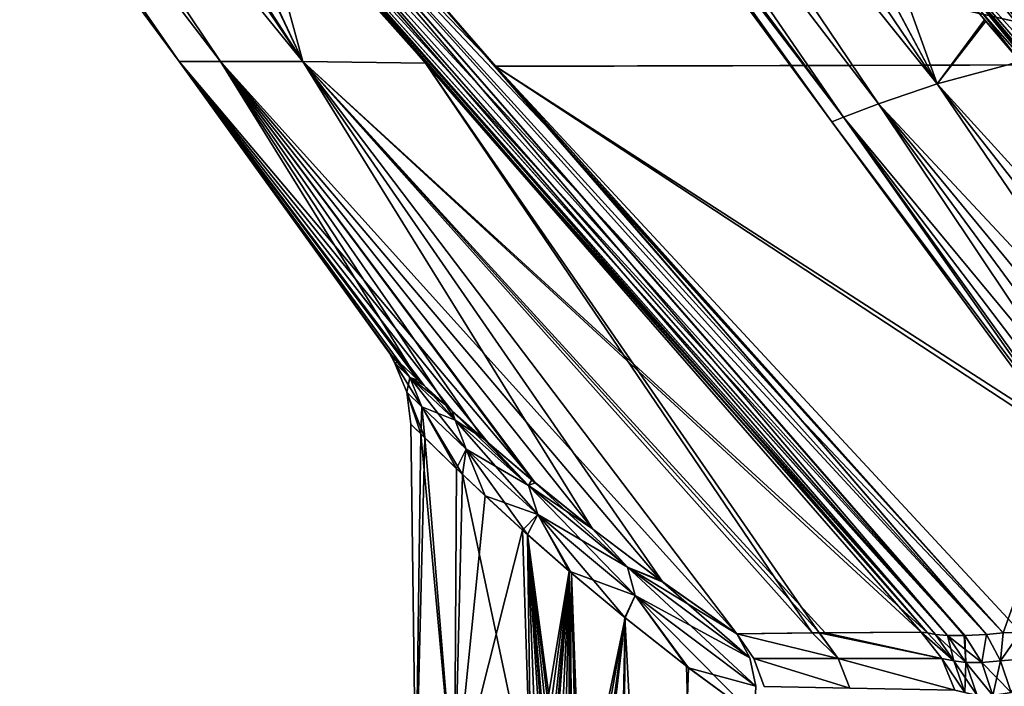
# Model space of a CAD drawing. Header units: millimetres. Extents: x -39 to 39, y -36 to 85.
# Tile 338 of 427: x 3.62 to 7.6, y 71.63 to 74.33. Entities that reach past the tile are written whole.
import ezdxf

# ---------------------------------------------------------------- set-up
doc = ezdxf.new("R2010")
doc.units = ezdxf.units.MM
doc.header["$LTSCALE"] = 65.185185
for name, color, linetype in [('116', 7, 'CONTINUOUS'), ('117', 7, 'CONTINUOUS'), ('118', 7, 'CONTINUOUS'), ('121', 7, 'CONTINUOUS'), ('122', 7, 'CONTINUOUS'), ('123', 7, 'CONTINUOUS'), ('128', 7, 'CONTINUOUS'), ('134', 7, 'CONTINUOUS'), ('144', 7, 'CONTINUOUS'), ('289', 7, 'CONTINUOUS'), ('291', 7, 'CONTINUOUS'), ('292', 7, 'CONTINUOUS'), ('293', 7, 'CONTINUOUS'), ('294', 7, 'CONTINUOUS'), ('311', 7, 'CONTINUOUS'), ('317', 7, 'CONTINUOUS'), ('318', 7, 'CONTINUOUS'), ('319', 7, 'CONTINUOUS'), ('326', 7, 'CONTINUOUS'), ('329', 7, 'CONTINUOUS'), ('4', 7, 'CONTINUOUS'), ('6', 7, 'CONTINUOUS'), ('67', 7, 'CONTINUOUS'), ('69', 7, 'CONTINUOUS')]:
    doc.layers.add(name, color=color, linetype=linetype)

msp = doc.modelspace()

# ---------------------------------------------------------------- linework, layer by layer
at = {"layer": '116', "linetype": 'CONTINUOUS'}
for points in [[(3.5085, 76.4781, -12.6595), (8.4229, 74.1462, -11.077), (3.641, 76.326, -12.5244), (3.5085, 76.4781, -12.6595)], [(6.9974, 76.4754, -12.9761), (8.4229, 74.1462, -11.077), (3.5085, 76.4781, -12.6595), (6.9974, 76.4754, -12.9761)], [(10.5228, 76.4754, -13.1925), (11.3695, 74.1462, -11.4107), (6.9974, 76.4754, -12.9761), (10.5228, 76.4754, -13.1925)], [(11.3695, 74.1462, -11.4107), (8.4229, 74.1462, -11.077), (6.9974, 76.4754, -12.9761), (11.3695, 74.1462, -11.4107)], [(3.641, 76.326, -12.5244), (8.4229, 74.1462, -11.077), (4.5007, 75.3387, -11.6466), (3.641, 76.326, -12.5244)], [(4.5007, 75.3387, -11.6466), (8.4229, 74.1462, -11.077), (4.8369, 74.9521, -11.3027), (4.5007, 75.3387, -11.6466)], [(8.4229, 74.1462, -11.077), (5.5419, 74.1399, -10.5798), (4.8369, 74.9521, -11.3027), (8.4229, 74.1462, -11.077)], [(5.5419, 74.1399, -10.5798), (8.4229, 74.1462, -11.077), (7.5986, 71.8458, -8.5576), (5.5419, 74.1399, -10.5798)], [(5.8914, 73.7365, -10.2206), (5.5419, 74.1399, -10.5798), (7.5986, 71.8458, -8.5576), (5.8914, 73.7365, -10.2206)], [(7.5986, 71.8458, -8.5576), (8.4229, 74.1462, -11.077), (7.6689, 71.8482, -8.5841), (7.5986, 71.8458, -8.5576)], [(6.7765, 72.7131, -9.3078), (5.8914, 73.7365, -10.2206), (7.5986, 71.8458, -8.5576), (6.7765, 72.7131, -9.3078)], [(7.5307, 71.8386, -8.5259), (6.7765, 72.7131, -9.3078), (7.5986, 71.8458, -8.5576), (7.5307, 71.8386, -8.5259)]]:
    msp.add_3dface(points, dxfattribs=at)
at = {"layer": '117', "linetype": 'CONTINUOUS'}
for points in [[(2.5435, 76.4818, -1.7789), (2.6526, 76.4818, -5.3294), (4.2613, 74.159, -1.4989), (2.5435, 76.4818, -1.7789)], [(4.2613, 74.159, 1.4993), (2.5435, 76.4818, -1.7789), (4.2613, 74.159, -1.4989), (4.2613, 74.159, 1.4993)], [(2.6526, 76.4818, 5.3299), (2.5435, 76.4818, 1.7794), (4.2613, 74.159, 1.4993), (2.6526, 76.4818, 5.3299)], [(2.5435, 76.4818, 1.7794), (2.5435, 76.4818, -1.7789), (4.2613, 74.159, 1.4993), (2.5435, 76.4818, 1.7794)], [(2.8687, 76.4818, 8.857), (2.6526, 76.4818, 5.3299), (4.4295, 74.159, 4.4854), (2.8687, 76.4818, 8.857)], [(2.6526, 76.4818, -5.3294), (2.8686, 76.4818, -8.8565), (4.4295, 74.159, -4.485), (2.6526, 76.4818, -5.3294)], [(4.2613, 74.159, -1.4989), (2.6526, 76.4818, -5.3294), (4.4295, 74.159, -4.485), (4.2613, 74.159, -1.4989)], [(4.4295, 74.159, 4.4854), (2.6526, 76.4818, 5.3299), (4.2613, 74.159, 1.4993), (4.4295, 74.159, 4.4854)], [(2.8686, 76.4818, -8.8565), (3.1847, 76.4846, -12.3472), (4.7626, 74.159, -7.4348), (2.8686, 76.4818, -8.8565)], [(4.4295, 74.159, -4.485), (2.8686, 76.4818, -8.8565), (4.7626, 74.159, -7.4348), (4.4295, 74.159, -4.485)], [(4.7626, 74.159, 7.4352), (2.8687, 76.4818, 8.857), (4.4295, 74.159, 4.4854), (4.7626, 74.159, 7.4352)], [(3.4608, 76.1739, 12.0764), (2.8687, 76.4818, 8.857), (4.7626, 74.159, 7.4352), (3.4608, 76.1739, 12.0764)], [(4.7626, 74.159, -7.4348), (3.1847, 76.4846, -12.3472), (3.3256, 76.326, -12.209), (4.7626, 74.159, -7.4348)], [(4.2034, 75.3387, -11.3493), (4.7626, 74.159, -7.4348), (3.3256, 76.326, -12.209), (4.2034, 75.3387, -11.3493)], [(4.2258, 75.3136, 11.3273), (3.4608, 76.1739, 12.0764), (4.7626, 74.159, 7.4352), (4.2258, 75.3136, 11.3273)], [(4.5473, 74.9521, -11.0131), (4.7626, 74.159, -7.4348), (4.2034, 75.3387, -11.3493), (4.5473, 74.9521, -11.0131)], [(5.2596, 74.1518, 10.3184), (4.2258, 75.3136, 11.3273), (4.7626, 74.159, 7.4352), (5.2596, 74.1518, 10.3184)], [(5.2592, 74.1522, -10.3188), (4.7626, 74.159, -7.4348), (4.5473, 74.9521, -11.0131), (5.2592, 74.1522, -10.3188)], [(5.1549, 72.9384, -1.0777), (4.2613, 74.159, -1.4989), (5.2299, 72.8686, -1.678), (5.1549, 72.9384, -1.0777)], [(5.1132, 72.9777, -0.4861), (4.2613, 74.159, -1.4989), (5.1549, 72.9384, -1.0777), (5.1132, 72.9777, -0.4861)], [(5.1231, 72.9684, 0.6753), (4.2613, 74.159, -1.4989), (5.1132, 72.9777, -0.4861), (5.1231, 72.9684, 0.6753)], [(4.2613, 74.159, -1.4989), (4.4295, 74.159, -4.485), (5.2299, 72.8686, -1.678), (4.2613, 74.159, -1.4989)], [(5.2538, 72.8465, 1.8279), (4.2613, 74.159, 1.4993), (5.1231, 72.9684, 0.6753), (5.2538, 72.8465, 1.8279)], [(5.367, 72.7437, 2.4111), (4.2613, 74.159, 1.4993), (5.2538, 72.8465, 1.8279), (5.367, 72.7437, 2.4111)], [(5.5156, 72.6128, 3.0027), (4.2613, 74.159, 1.4993), (5.367, 72.7437, 2.4111), (5.5156, 72.6128, 3.0027)], [(5.7037, 72.4534, 3.6067), (4.2613, 74.159, 1.4993), (5.5156, 72.6128, 3.0027), (5.7037, 72.4534, 3.6067)], [(4.2613, 74.159, 1.4993), (4.2613, 74.159, -1.4989), (5.1231, 72.9684, 0.6753), (4.2613, 74.159, 1.4993)], [(4.4295, 74.159, 4.4854), (4.2613, 74.159, 1.4993), (5.7037, 72.4534, 3.6067), (4.4295, 74.159, 4.4854)], [(4.4295, 74.159, -4.485), (4.7626, 74.159, -7.4348), (5.9351, 72.267, -4.2214), (4.4295, 74.159, -4.485)], [(5.936, 72.2663, 4.2238), (4.4295, 74.159, 4.4854), (5.7037, 72.4534, 3.6067), (5.936, 72.2663, 4.2238)], [(6.2121, 72.0579, 4.8414), (4.4295, 74.159, 4.4854), (5.936, 72.2663, 4.2238), (6.2121, 72.0579, 4.8414)], [(6.5205, 71.8421, 5.4326), (4.4295, 74.159, 4.4854), (6.2121, 72.0579, 4.8414), (6.5205, 71.8421, 5.4326)], [(5.6899, 72.4648, -3.5662), (4.4295, 74.159, -4.485), (5.9351, 72.267, -4.2214), (5.6899, 72.4648, -3.5662)], [(5.4928, 72.6326, -2.9201), (4.4295, 74.159, -4.485), (5.6899, 72.4648, -3.5662), (5.4928, 72.6326, -2.9201)], [(5.341, 72.7671, -2.2908), (4.4295, 74.159, -4.485), (5.4928, 72.6326, -2.9201), (5.341, 72.7671, -2.2908)], [(5.2299, 72.8686, -1.678), (4.4295, 74.159, -4.485), (5.341, 72.7671, -2.2908), (5.2299, 72.8686, -1.678)], [(4.7626, 74.159, 7.4352), (4.4295, 74.159, 4.4854), (6.5205, 71.8421, 5.4326), (4.7626, 74.159, 7.4352)], [(6.8549, 71.8456, 6.8183), (4.7626, 74.159, 7.4352), (6.5205, 71.8421, 5.4326), (6.8549, 71.8456, 6.8183)], [(6.8773, 71.8458, 6.9004), (4.7626, 74.159, 7.4352), (6.8549, 71.8456, 6.8183), (6.8773, 71.8458, 6.9004)], [(7.2659, 71.8482, 8.1811), (4.7626, 74.159, 7.4352), (6.8773, 71.8458, 6.9004), (7.2659, 71.8482, 8.1811)], [(7.2923, 71.8458, 8.2511), (4.7626, 74.159, 7.4352), (7.2659, 71.8482, 8.1811), (7.2923, 71.8458, 8.2511)], [(6.5205, 71.8421, -5.4325), (4.7626, 74.159, -7.4348), (6.825, 71.8454, -6.707), (6.5205, 71.8421, -5.4325)], [(6.2207, 72.0516, -4.8592), (4.7626, 74.159, -7.4348), (6.5205, 71.8421, -5.4325), (6.2207, 72.0516, -4.8592)], [(5.9351, 72.267, -4.2214), (4.7626, 74.159, -7.4348), (6.2207, 72.0516, -4.8592), (5.9351, 72.267, -4.2214)], [(4.7626, 74.159, -7.4348), (5.2592, 74.1522, -10.3188), (6.825, 71.8454, -6.707), (4.7626, 74.159, -7.4348)], [(5.2596, 74.1518, 10.3184), (4.7626, 74.159, 7.4352), (7.2923, 71.8458, 8.2511), (5.2596, 74.1518, 10.3184)], [(7.2923, 71.8458, -8.2512), (5.2592, 74.1522, -10.3188), (5.6294, 73.7365, -9.9586), (7.2923, 71.8458, -8.2512)], [(7.2659, 71.8482, -8.1811), (5.2592, 74.1522, -10.3188), (7.2923, 71.8458, -8.2512), (7.2659, 71.8482, -8.1811)], [(6.8538, 71.8456, -6.8143), (5.2592, 74.1522, -10.3188), (7.2659, 71.8482, -8.1811), (6.8538, 71.8456, -6.8143)], [(6.825, 71.8454, -6.707), (5.2592, 74.1522, -10.3188), (6.8538, 71.8456, -6.8143), (6.825, 71.8454, -6.707)], [(5.5187, 73.8608, 10.0662), (5.2596, 74.1518, 10.3184), (7.2923, 71.8458, 8.2511), (5.5187, 73.8608, 10.0662)], [(7.324, 71.8386, 8.3193), (5.5187, 73.8608, 10.0662), (7.2923, 71.8458, 8.2511), (7.324, 71.8386, 8.3193)], [(6.5422, 72.7131, -9.0735), (7.2923, 71.8458, -8.2512), (5.6294, 73.7365, -9.9586), (6.5422, 72.7131, -9.0735)], [(7.3241, 71.8386, -8.3193), (7.2923, 71.8458, -8.2512), (6.5422, 72.7131, -9.0735), (7.3241, 71.8386, -8.3193)]]:
    msp.add_3dface(points, dxfattribs=at)
at = {"layer": '118', "linetype": 'CONTINUOUS'}
for points in [[(8.4226, 74.1462, 11.0769), (6.9969, 76.4754, 12.9761), (3.5131, 76.4727, 12.6548), (8.4226, 74.1462, 11.0769)], [(8.4226, 74.1462, 11.0769), (3.5131, 76.4727, 12.6548), (3.7945, 76.1499, 12.3679), (8.4226, 74.1462, 11.0769)], [(8.4226, 74.1462, 11.0769), (11.3691, 74.1462, 11.4107), (6.9969, 76.4754, 12.9761), (8.4226, 74.1462, 11.0769)], [(11.3691, 74.1462, 11.4107), (10.5224, 76.4754, 13.1925), (6.9969, 76.4754, 12.9761), (11.3691, 74.1462, 11.4107)], [(8.4226, 74.1462, 11.0769), (3.7945, 76.1499, 12.3679), (4.5252, 75.3107, 11.6217), (8.4226, 74.1462, 11.0769)], [(5.5435, 74.1381, 10.5782), (8.4226, 74.1462, 11.0769), (4.5252, 75.3107, 11.6217), (5.5435, 74.1381, 10.5782)], [(5.5435, 74.1381, 10.5782), (9.1, 71.8455, 9.0135), (8.4226, 74.1462, 11.0769), (5.5435, 74.1381, 10.5782)], [(9.034, 71.8456, 8.9957), (9.1, 71.8455, 9.0135), (5.5435, 74.1381, 10.5782), (9.034, 71.8456, 8.9957)], [(7.6689, 71.8482, 8.5841), (9.034, 71.8456, 8.9957), (5.5435, 74.1381, 10.5782), (7.6689, 71.8482, 8.5841)], [(7.598, 71.8457, 8.5574), (7.6689, 71.8482, 8.5841), (5.5435, 74.1381, 10.5782), (7.598, 71.8457, 8.5574)], [(5.8054, 73.8359, 10.3091), (7.598, 71.8457, 8.5574), (5.5435, 74.1381, 10.5782), (5.8054, 73.8359, 10.3091)], [(7.5306, 71.8386, 8.5259), (7.598, 71.8457, 8.5574), (5.8054, 73.8359, 10.3091), (7.5306, 71.8386, 8.5259)]]:
    msp.add_3dface(points, dxfattribs=at)
at = {"layer": '121', "color": 2, "linetype": 'CONTINUOUS'}
for points in [[(6.0489, 76.4144, -10.1062), (6.9257, 75.361, -9.2077), (9.8661, 74.0681, -8.5186), (6.0489, 76.4144, -10.1062)], [(8.4723, 76.3342, -10.3377), (6.0489, 76.4144, -10.1062), (9.8661, 74.0681, -8.5186), (8.4723, 76.3342, -10.3377)], [(9.8661, 74.0681, -8.5186), (6.9257, 75.361, -9.2077), (7.3014, 74.908, -8.8213), (9.8661, 74.0681, -8.5186)], [(7.7858, 74.3223, -8.3216), (9.8661, 74.0681, -8.5186), (7.3014, 74.908, -8.8213), (7.7858, 74.3223, -8.3216)]]:
    msp.add_3dface(points, dxfattribs=at)
at = {"layer": '122', "color": 2, "linetype": 'CONTINUOUS'}
for points in [[(5.5123, 76.3342, 7.3778), (5.7437, 76.4145, 9.8011), (7.3314, 74.0681, 5.9839), (5.5123, 76.3342, 7.3778)], [(5.7438, 76.4144, -9.8011), (5.5123, 76.3342, -7.3777), (7.3314, 74.0681, -5.9839), (5.7438, 76.4144, -9.8011)], [(5.7437, 76.4145, 9.8011), (6.6374, 75.3667, 8.9291), (7.3314, 74.0681, 5.9839), (5.7437, 76.4145, 9.8011)], [(6.6423, 75.361, -8.9243), (5.7438, 76.4144, -9.8011), (7.3314, 74.0681, -5.9839), (6.6423, 75.361, -8.9243)], [(5.346, 76.2693, 4.9314), (5.5123, 76.3342, 7.3778), (7.094, 73.9875, 4.005), (5.346, 76.2693, 4.9314)], [(5.5123, 76.3342, -7.3777), (5.346, 76.2693, -4.9314), (7.094, 73.9875, -4.0049), (5.5123, 76.3342, -7.3777)], [(7.094, 73.9875, 4.005), (5.5123, 76.3342, 7.3778), (7.3314, 74.0681, 5.9839), (7.094, 73.9875, 4.005)], [(7.3314, 74.0681, -5.9839), (5.5123, 76.3342, -7.3777), (7.094, 73.9875, -4.0049), (7.3314, 74.0681, -5.9839)], [(5.2458, 76.2268, 2.4695), (5.346, 76.2693, 4.9314), (6.9517, 73.9335, 2.0072), (5.2458, 76.2268, 2.4695)], [(5.346, 76.2693, -4.9314), (5.2458, 76.2268, -2.4695), (6.9517, 73.9335, -2.0071), (5.346, 76.2693, -4.9314)], [(7.094, 73.9875, -4.0049), (5.346, 76.2693, -4.9314), (6.9517, 73.9335, -2.0071), (7.094, 73.9875, -4.0049)], [(6.9517, 73.9335, 2.0072), (5.346, 76.2693, 4.9314), (7.094, 73.9875, 4.005), (6.9517, 73.9335, 2.0072)], [(5.2458, 76.2268, -2.4695), (5.2122, 76.212, 0), (6.9517, 73.9335, -2.0071), (5.2458, 76.2268, -2.4695)], [(5.2122, 76.212, 0), (5.2458, 76.2268, 2.4695), (6.904, 73.9144, 0), (5.2122, 76.212, 0)], [(6.9517, 73.9335, -2.0071), (5.2122, 76.212, 0), (6.904, 73.9144, 0), (6.9517, 73.9335, -2.0071)], [(6.904, 73.9144, 0), (5.2458, 76.2268, 2.4695), (6.9517, 73.9335, 2.0072), (6.904, 73.9144, 0)], [(7.3314, 74.0681, 5.9839), (6.6374, 75.3667, 8.9291), (7.0286, 74.9081, 8.5488), (7.3314, 74.0681, 5.9839)], [(7.0287, 74.908, -8.5486), (6.6423, 75.361, -8.9243), (7.3314, 74.0681, -5.9839), (7.0287, 74.908, -8.5486)], [(7.5234, 74.3281, 8.069), (7.3314, 74.0681, 5.9839), (7.0286, 74.9081, 8.5488), (7.5234, 74.3281, 8.069)], [(7.5284, 74.3223, -8.0642), (7.0287, 74.908, -8.5486), (7.3314, 74.0681, -5.9839), (7.5284, 74.3223, -8.0642)], [(7.6674, 74.1594, 7.9297), (7.3314, 74.0681, 5.9839), (7.5234, 74.3281, 8.069), (7.6674, 74.1594, 7.9297)], [(7.6673, 74.1595, -7.9298), (7.5284, 74.3223, -8.0642), (7.3314, 74.0681, -5.9839), (7.6673, 74.1595, -7.9298)], [(7.6673, 74.1595, -7.9298), (7.3314, 74.0681, -5.9839), (9.2671, 71.9421, -5.3477), (7.6673, 74.1595, -7.9298)], [(7.3314, 74.0681, 5.9839), (7.6674, 74.1594, 7.9297), (9.267, 71.9421, 5.3474), (7.3314, 74.0681, 5.9839)], [(7.3314, 74.0681, -5.9839), (7.094, 73.9875, -4.0049), (8.9896, 71.9576, -4.5576), (7.3314, 74.0681, -5.9839)], [(7.094, 73.9875, 4.005), (7.3314, 74.0681, 5.9839), (8.7557, 71.9721, 3.7277), (7.094, 73.9875, 4.005)], [(9.2671, 71.9421, -5.3477), (7.3314, 74.0681, -5.9839), (8.9896, 71.9576, -4.5576), (9.2671, 71.9421, -5.3477)], [(8.7557, 71.9721, 3.7277), (7.3314, 74.0681, 5.9839), (8.9896, 71.9576, 4.5578), (8.7557, 71.9721, 3.7277)], [(8.9896, 71.9576, 4.5578), (7.3314, 74.0681, 5.9839), (9.267, 71.9421, 5.3474), (8.9896, 71.9576, 4.5578)], [(7.094, 73.9875, -4.0049), (6.9517, 73.9335, -2.0071), (8.5669, 71.9848, -2.8516), (7.094, 73.9875, -4.0049)], [(6.9517, 73.9335, 2.0072), (7.094, 73.9875, 4.005), (8.4269, 71.9949, 1.9303), (6.9517, 73.9335, 2.0072)], [(8.9896, 71.9576, -4.5576), (7.094, 73.9875, -4.0049), (8.7557, 71.9721, -3.7276), (8.9896, 71.9576, -4.5576)], [(8.5669, 71.9848, 2.8517), (7.094, 73.9875, 4.005), (8.7557, 71.9721, 3.7277), (8.5669, 71.9848, 2.8517)], [(8.7557, 71.9721, -3.7276), (7.094, 73.9875, -4.0049), (8.5669, 71.9848, -2.8516), (8.7557, 71.9721, -3.7276)], [(8.4269, 71.9949, 1.9303), (7.094, 73.9875, 4.005), (8.5669, 71.9848, 2.8517), (8.4269, 71.9949, 1.9303)], [(6.9517, 73.9335, -2.0071), (6.904, 73.9144, 0), (8.3404, 72.0013, -0.9731), (6.9517, 73.9335, -2.0071)], [(6.904, 73.9144, 0), (6.9517, 73.9335, 2.0072), (8.3111, 72.0035, 0.0001), (6.904, 73.9144, 0)], [(8.5669, 71.9848, -2.8516), (6.9517, 73.9335, -2.0071), (8.4269, 71.9949, -1.9301), (8.5669, 71.9848, -2.8516)], [(8.4269, 71.9949, -1.9301), (6.9517, 73.9335, -2.0071), (8.3404, 72.0013, -0.9731), (8.4269, 71.9949, -1.9301)], [(8.3111, 72.0035, 0.0001), (6.9517, 73.9335, 2.0072), (8.3404, 72.0013, 0.9734), (8.3111, 72.0035, 0.0001)], [(8.3404, 72.0013, 0.9734), (6.9517, 73.9335, 2.0072), (8.4269, 71.9949, 1.9303), (8.3404, 72.0013, 0.9734)], [(8.3404, 72.0013, -0.9731), (6.904, 73.9144, 0), (8.3111, 72.0035, 0.0001), (8.3404, 72.0013, -0.9731)]]:
    msp.add_3dface(points, dxfattribs=at)
at = {"layer": '123', "color": 2, "linetype": 'CONTINUOUS'}
for points in [[(6.0489, 76.4145, 10.1063), (8.4722, 76.3342, 10.3377), (9.8661, 74.0681, 8.5186), (6.0489, 76.4145, 10.1063)], [(6.9209, 75.3667, 9.2126), (6.0489, 76.4145, 10.1063), (9.8661, 74.0681, 8.5186), (6.9209, 75.3667, 9.2126)], [(7.3012, 74.9081, 8.8214), (6.9209, 75.3667, 9.2126), (9.8661, 74.0681, 8.5186), (7.3012, 74.9081, 8.8214)], [(7.781, 74.3281, 8.3266), (7.3012, 74.9081, 8.8214), (9.8661, 74.0681, 8.5186), (7.781, 74.3281, 8.3266)]]:
    msp.add_3dface(points, dxfattribs=at)
at = {"layer": '128', "linetype": 'CONTINUOUS'}
for points in [[(9.5842, 71.9266, 6.0944), (7.1012, 74.884, 8.6565), (7.1941, 74.8841, 8.7493), (9.5842, 71.9266, 6.0944)], [(9.5842, 71.9266, 6.0944), (9.0053, 72.5972, 6.6444), (7.1012, 74.884, 8.6565), (9.5842, 71.9266, 6.0944)], [(9.0053, 72.5972, 6.6444), (8.2973, 73.4224, 7.3224), (7.1012, 74.884, 8.6565), (9.0053, 72.5972, 6.6444)], [(8.2973, 73.4224, 7.3224), (7.6674, 74.1594, 7.9297), (7.1012, 74.884, 8.6565), (8.2973, 73.4224, 7.3224)], [(7.6674, 74.1594, 7.9297), (7.5234, 74.3281, 8.069), (7.1012, 74.884, 8.6565), (7.6674, 74.1594, 7.9297)], [(7.1941, 74.8841, 8.7493), (7.3012, 74.9081, 8.8214), (9.6632, 71.9152, 6.1868), (7.1941, 74.8841, 8.7493)], [(9.5842, 71.9266, 6.0944), (7.1941, 74.8841, 8.7493), (9.6632, 71.9152, 6.1868), (9.5842, 71.9266, 6.0944)], [(7.3012, 74.9081, 8.8214), (7.781, 74.3281, 8.3266), (9.6632, 71.9152, 6.1868), (7.3012, 74.9081, 8.8214)]]:
    msp.add_3dface(points, dxfattribs=at)
at = {"layer": '134', "linetype": 'CONTINUOUS'}
for points in [[(7.1007, 74.8841, -8.6559), (7.0287, 74.908, -8.5486), (9.6632, 71.9152, -6.1868), (7.1007, 74.8841, -8.6559)], [(7.0287, 74.908, -8.5486), (7.5284, 74.3223, -8.0642), (9.6632, 71.9152, -6.1868), (7.0287, 74.908, -8.5486)], [(9.7556, 71.9266, -6.2658), (7.1007, 74.8841, -8.6559), (9.6632, 71.9152, -6.1868), (9.7556, 71.9266, -6.2658)], [(9.7556, 71.9266, -6.2658), (7.1935, 74.884, -8.7488), (7.1007, 74.8841, -8.6559), (9.7556, 71.9266, -6.2658)], [(7.7858, 74.3223, -8.3216), (7.3014, 74.908, -8.8213), (7.1935, 74.884, -8.7488), (7.7858, 74.3223, -8.3216)], [(9.2086, 72.5935, -6.8415), (8.5329, 73.4159, -7.5471), (7.1935, 74.884, -8.7488), (9.2086, 72.5935, -6.8415)], [(9.7556, 71.9266, -6.2658), (9.2086, 72.5935, -6.8415), (7.1935, 74.884, -8.7488), (9.7556, 71.9266, -6.2658)], [(7.9202, 74.1595, -8.1827), (7.7858, 74.3223, -8.3216), (7.1935, 74.884, -8.7488), (7.9202, 74.1595, -8.1827)], [(8.5329, 73.4159, -7.5471), (7.9202, 74.1595, -8.1827), (7.1935, 74.884, -8.7488), (8.5329, 73.4159, -7.5471)], [(7.5284, 74.3223, -8.0642), (7.6673, 74.1595, -7.9298), (9.6632, 71.9152, -6.1868), (7.5284, 74.3223, -8.0642)]]:
    msp.add_3dface(points, dxfattribs=at)
at = {"layer": '144', "linetype": 'CONTINUOUS'}
for points in [[(5.2197, 71.1716, -0.6468), (5.2197, 71.1716, 0.6468), (5.2004, 72.6909, 0.0945), (5.2197, 71.1716, -0.6468)], [(5.2004, 72.6909, 0.0945), (5.2197, 71.1716, 0.6468), (5.2566, 72.6352, 1.0964), (5.2004, 72.6909, 0.0945)], [(5.2403, 72.6513, -0.9259), (5.2197, 71.1716, -0.6468), (5.2004, 72.6909, 0.0945), (5.2403, 72.6513, -0.9259)], [(5.3765, 71.1716, -1.9308), (5.2197, 71.1716, -0.6468), (5.2403, 72.6513, -0.9259), (5.3765, 71.1716, -1.9308)], [(5.3847, 72.5107, -1.9746), (5.3765, 71.1716, -1.9308), (5.2403, 72.6513, -0.9259), (5.3847, 72.5107, -1.9746)], [(5.2197, 71.1716, 0.6468), (5.3765, 71.1716, 1.9308), (5.2566, 72.6352, 1.0964), (5.2197, 71.1716, 0.6468)], [(5.2566, 72.6352, 1.0964), (5.3765, 71.1716, 1.9308), (5.4098, 72.4867, 2.1033), (5.2566, 72.6352, 1.0964)], [(5.5014, 72.4003, -2.5157), (5.3765, 71.1716, -1.9308), (5.3847, 72.5107, -1.9746), (5.5014, 72.4003, -2.5157)], [(5.3765, 71.1716, 1.9308), (5.6878, 71.1716, 3.1863), (5.4098, 72.4867, 2.1033), (5.3765, 71.1716, 1.9308)], [(5.4098, 72.4867, 2.1033), (5.6878, 71.1716, 3.1863), (5.6719, 72.2443, 3.135), (5.4098, 72.4867, 2.1033)], [(5.6524, 72.2618, -3.071), (5.3765, 71.1716, -1.9308), (5.5014, 72.4003, -2.5157), (5.6524, 72.2618, -3.071)], [(5.6878, 71.1716, -3.1863), (5.3765, 71.1716, -1.9308), (5.6524, 72.2618, -3.071), (5.6878, 71.1716, -3.1863)], [(5.8409, 72.0958, -3.6387), (5.6878, 71.1716, -3.1863), (5.6524, 72.2618, -3.071), (5.8409, 72.0958, -3.6387)], [(5.6878, 71.1716, 3.1863), (5.7142, 71.1659, 3.2692), (5.6719, 72.2443, 3.135), (5.6878, 71.1716, 3.1863)], [(5.7142, 71.1659, 3.2692), (5.7412, 71.1486, 3.3518), (5.6719, 72.2443, 3.135), (5.7142, 71.1659, 3.2692)], [(5.7412, 71.1486, 3.3518), (5.7569, 71.1332, 3.3989), (5.6719, 72.2443, 3.135), (5.7412, 71.1486, 3.3518)], [(5.7569, 71.1332, 3.3989), (5.7681, 71.1199, 3.432), (5.6719, 72.2443, 3.135), (5.7569, 71.1332, 3.3989)], [(5.7681, 71.1199, 3.432), (5.7943, 71.0806, 3.5078), (5.6719, 72.2443, 3.135), (5.7681, 71.1199, 3.432)], [(5.7943, 71.0806, 3.5078), (5.8189, 71.0316, 3.5776), (5.6719, 72.2443, 3.135), (5.7943, 71.0806, 3.5078)], [(5.6719, 72.2443, 3.135), (5.8413, 70.9744, 3.6398), (5.851, 72.0872, 3.6663), (5.6719, 72.2443, 3.135)], [(5.8189, 71.0316, 3.5776), (5.8413, 70.9744, 3.6398), (5.6719, 72.2443, 3.135), (5.8189, 71.0316, 3.5776)], [(5.714, 71.1659, -3.2685), (5.6878, 71.1716, -3.1863), (5.8409, 72.0958, -3.6387), (5.714, 71.1659, -3.2685)], [(5.7407, 71.149, -3.3504), (5.714, 71.1659, -3.2685), (5.8409, 72.0958, -3.6387), (5.7407, 71.149, -3.3504)], [(5.7569, 71.1332, -3.3989), (5.7407, 71.149, -3.3504), (5.8409, 72.0958, -3.6387), (5.7569, 71.1332, -3.3989)], [(5.7674, 71.1208, -3.4299), (5.7569, 71.1332, -3.3989), (5.8409, 72.0958, -3.6387), (5.7674, 71.1208, -3.4299)], [(5.7934, 71.0822, -3.5052), (5.7674, 71.1208, -3.4299), (5.8409, 72.0958, -3.6387), (5.7934, 71.0822, -3.5052)], [(5.818, 71.0336, -3.5752), (5.7934, 71.0822, -3.5052), (5.8409, 72.0958, -3.6387), (5.818, 71.0336, -3.5752)], [(5.8407, 70.9762, -3.6381), (5.818, 71.0336, -3.5752), (5.8409, 72.0958, -3.6387), (5.8407, 70.9762, -3.6381)], [(5.8607, 70.9116, -3.6926), (5.8407, 70.9762, -3.6381), (5.8409, 72.0958, -3.6387), (5.8607, 70.9116, -3.6926)], [(6.0676, 71.9062, -4.2104), (5.8607, 70.9116, -3.6926), (5.8409, 72.0958, -3.6387), (6.0676, 71.9062, -4.2104)], [(5.8413, 70.9744, 3.6398), (5.8776, 70.8409, 3.738), (5.851, 72.0872, 3.6663), (5.8413, 70.9744, 3.6398)], [(5.9002, 70.6914, 3.7978), (5.9078, 70.5361, 3.8177), (5.851, 72.0872, 3.6663), (5.9002, 70.6914, 3.7978)], [(5.8776, 70.8409, 3.738), (5.9002, 70.6914, 3.7978), (5.851, 72.0872, 3.6663), (5.8776, 70.8409, 3.738)], [(5.851, 72.0872, 3.6663), (5.9078, 70.5361, 3.8177), (6.0663, 71.9073, 4.2073), (5.851, 72.0872, 3.6663)], [(5.8774, 70.8414, -3.7377), (5.8607, 70.9116, -3.6926), (6.0676, 71.9062, -4.2104), (5.8774, 70.8414, -3.7377)], [(5.9002, 70.6909, -3.7979), (5.8774, 70.8414, -3.7377), (6.0676, 71.9062, -4.2104), (5.9002, 70.6909, -3.7979)], [(5.9078, 70.5361, -3.8177), (5.9002, 70.6909, -3.7979), (6.0676, 71.9062, -4.2104), (5.9078, 70.5361, -3.8177)], [(5.9078, 70.5361, 3.8177), (5.9905, 62.1, 4.0266), (6.0663, 71.9073, 4.2073), (5.9078, 70.5361, 3.8177)], [(5.9078, 64.1538, -3.8177), (5.9078, 70.5361, -3.8177), (6.0676, 71.9062, -4.2104), (5.9078, 64.1538, -3.8177)], [(5.9905, 62.1, -4.0266), (5.9078, 64.1538, -3.8177), (6.0676, 71.9062, -4.2104), (5.9905, 62.1, -4.0266)], [(5.9905, 62.1, 4.0266), (6.5916, 62.1, 5.2635), (6.0663, 71.9073, 4.2073), (5.9905, 62.1, 4.0266)], [(6.3248, 71.7039, -4.7637), (5.9905, 62.1, -4.0266), (6.0676, 71.9062, -4.2104), (6.3248, 71.7039, -4.7637)], [(6.0663, 71.9073, 4.2073), (6.5916, 62.1, 5.2635), (6.3162, 71.7105, 4.7464), (6.0663, 71.9073, 4.2073)], [(6.5916, 71.508, -5.2635), (5.9905, 62.1, -4.0266), (6.3248, 71.7039, -4.7637), (6.5916, 71.508, -5.2635)], [(6.5916, 62.1, 5.2635), (6.5916, 71.508, 5.2635), (6.3162, 71.7105, 4.7464), (6.5916, 62.1, 5.2635)]]:
    msp.add_3dface(points, dxfattribs=at)
at = {"layer": '289', "linetype": 'CONTINUOUS'}
for points in [[(7.5307, 71.8386, -8.5259), (7.5986, 71.8458, -8.5576), (7.5876, 71.7321, -8.4509), (7.5307, 71.8386, -8.5259)], [(7.5986, 71.8458, -8.5576), (7.6689, 71.8482, -8.5841), (7.5876, 71.7321, -8.4509), (7.5986, 71.8458, -8.5576)], [(7.6689, 71.8482, -8.5841), (7.6997, 71.7415, -8.4999), (7.5876, 71.7321, -8.4509), (7.6689, 71.8482, -8.5841)], [(7.5876, 71.7321, -8.4509), (7.6997, 71.7415, -8.4999), (7.6312, 71.604, -8.4073), (7.5876, 71.7321, -8.4509)]]:
    msp.add_3dface(points, dxfattribs=at)
at = {"layer": '291', "linetype": 'CONTINUOUS'}
for points in [[(6.5205, 71.8421, -5.4325), (6.825, 71.8454, -6.707), (6.9301, 71.7423, -6.7943), (6.5205, 71.8421, -5.4325)], [(6.5205, 71.8421, -5.4325), (6.9301, 71.7423, -6.7943), (6.5884, 71.7424, -5.4165), (6.5205, 71.8421, -5.4325)], [(6.825, 71.8454, -6.707), (6.8538, 71.8456, -6.8143), (6.9301, 71.7423, -6.7943), (6.825, 71.8454, -6.707)], [(6.8538, 71.8456, -6.8143), (7.2659, 71.8482, -8.1811), (7.3501, 71.7415, -8.1503), (6.8538, 71.8456, -6.8143)], [(6.9301, 71.7423, -6.7943), (6.8538, 71.8456, -6.8143), (7.3501, 71.7415, -8.1503), (6.9301, 71.7423, -6.7943)], [(6.9301, 71.7423, -6.7943), (6.9774, 71.6221, -6.7794), (6.5884, 71.7424, -5.4165), (6.9301, 71.7423, -6.7943)], [(6.5884, 71.7424, -5.4165), (6.9774, 71.6221, -6.7794), (6.6307, 71.6287, -5.4059), (6.5884, 71.7424, -5.4165)], [(6.9774, 71.6221, -6.7794), (6.9301, 71.7423, -6.7943), (7.4031, 71.6143, -8.1302), (6.9774, 71.6221, -6.7794)], [(7.4031, 71.6143, -8.1302), (6.9301, 71.7423, -6.7943), (7.3501, 71.7415, -8.1503), (7.4031, 71.6143, -8.1302)]]:
    msp.add_3dface(points, dxfattribs=at)
at = {"layer": '292', "linetype": 'CONTINUOUS'}
for points in [[(7.2659, 71.8482, -8.1811), (7.2923, 71.8458, -8.2512), (7.3991, 71.7321, -8.2624), (7.2659, 71.8482, -8.1811)], [(7.3501, 71.7415, -8.1503), (7.2659, 71.8482, -8.1811), (7.3991, 71.7321, -8.2624), (7.3501, 71.7415, -8.1503)], [(7.2923, 71.8458, -8.2512), (7.3241, 71.8386, -8.3193), (7.3991, 71.7321, -8.2624), (7.2923, 71.8458, -8.2512)], [(7.4031, 71.6143, -8.1302), (7.3501, 71.7415, -8.1503), (7.4427, 71.604, -8.2188), (7.4031, 71.6143, -8.1302)], [(7.4427, 71.604, -8.2188), (7.3501, 71.7415, -8.1503), (7.3991, 71.7321, -8.2624), (7.4427, 71.604, -8.2188)]]:
    msp.add_3dface(points, dxfattribs=at)
at = {"layer": '293', "linetype": 'CONTINUOUS'}
for points in [[(5.1132, 72.9777, -0.4861), (5.1549, 72.9384, -1.0777), (5.1335, 72.9404, 0), (5.1132, 72.9777, -0.4861)], [(5.1231, 72.9684, 0.6753), (5.1132, 72.9777, -0.4861), (5.1335, 72.9404, 0), (5.1231, 72.9684, 0.6753)], [(5.196, 72.8802, 1.1559), (5.1231, 72.9684, 0.6753), (5.1335, 72.9404, 0), (5.196, 72.8802, 1.1559)], [(5.2538, 72.8465, 1.8279), (5.1231, 72.9684, 0.6753), (5.196, 72.8802, 1.1559), (5.2538, 72.8465, 1.8279)], [(5.1335, 72.9404, 0), (5.1549, 72.9384, -1.0777), (5.196, 72.8802, -1.1558), (5.1335, 72.9404, 0)], [(5.2441, 72.7605, 1.1388), (5.1335, 72.9404, 0), (5.1831, 72.8201, 0), (5.2441, 72.7605, 1.1388)], [(5.1335, 72.9404, 0), (5.196, 72.8802, -1.1558), (5.1831, 72.8201, 0), (5.1335, 72.9404, 0)], [(5.196, 72.8802, 1.1559), (5.1335, 72.9404, 0), (5.2441, 72.7605, 1.1388), (5.196, 72.8802, 1.1559)], [(5.1549, 72.9384, -1.0777), (5.2299, 72.8686, -1.678), (5.196, 72.8802, -1.1558), (5.1549, 72.9384, -1.0777)], [(5.1831, 72.8201, 0), (5.196, 72.8802, -1.1558), (5.2441, 72.7605, -1.1387), (5.1831, 72.8201, 0)], [(5.2299, 72.8686, -1.678), (5.341, 72.7671, -2.2908), (5.196, 72.8802, -1.1558), (5.2299, 72.8686, -1.678)], [(5.196, 72.8802, -1.1558), (5.341, 72.7671, -2.2908), (5.38, 72.7072, -2.2855), (5.196, 72.8802, -1.1558)], [(5.38, 72.7072, 2.2855), (5.2538, 72.8465, 1.8279), (5.196, 72.8802, 1.1559), (5.38, 72.7072, 2.2855)], [(5.4238, 72.589, 2.2533), (5.196, 72.8802, 1.1559), (5.2441, 72.7605, 1.1388), (5.4238, 72.589, 2.2533)], [(5.38, 72.7072, 2.2855), (5.196, 72.8802, 1.1559), (5.4238, 72.589, 2.2533), (5.38, 72.7072, 2.2855)], [(5.196, 72.8802, -1.1558), (5.38, 72.7072, -2.2855), (5.2441, 72.7605, -1.1387), (5.196, 72.8802, -1.1558)], [(5.367, 72.7437, 2.4111), (5.2538, 72.8465, 1.8279), (5.38, 72.7072, 2.2855), (5.367, 72.7437, 2.4111)], [(5.2566, 72.6352, 1.0964), (5.2441, 72.7605, 1.1388), (5.1831, 72.8201, 0), (5.2566, 72.6352, 1.0964)], [(5.2004, 72.6909, 0.0945), (5.2566, 72.6352, 1.0964), (5.1831, 72.8201, 0), (5.2004, 72.6909, 0.0945)], [(5.2403, 72.6513, -0.9259), (5.2004, 72.6909, 0.0945), (5.1831, 72.8201, 0), (5.2403, 72.6513, -0.9259)], [(5.2403, 72.6513, -0.9259), (5.1831, 72.8201, 0), (5.2441, 72.7605, -1.1387), (5.2403, 72.6513, -0.9259)], [(5.3847, 72.5107, -1.9746), (5.2403, 72.6513, -0.9259), (5.2441, 72.7605, -1.1387), (5.3847, 72.5107, -1.9746)], [(5.2441, 72.7605, -1.1387), (5.38, 72.7072, -2.2855), (5.4238, 72.589, -2.2532), (5.2441, 72.7605, -1.1387)], [(5.3847, 72.5107, -1.9746), (5.2441, 72.7605, -1.1387), (5.4238, 72.589, -2.2532), (5.3847, 72.5107, -1.9746)], [(5.4098, 72.4867, 2.1033), (5.4238, 72.589, 2.2533), (5.2441, 72.7605, 1.1388), (5.4098, 72.4867, 2.1033)], [(5.2566, 72.6352, 1.0964), (5.4098, 72.4867, 2.1033), (5.2441, 72.7605, 1.1388), (5.2566, 72.6352, 1.0964)], [(5.341, 72.7671, -2.2908), (5.4928, 72.6326, -2.9201), (5.38, 72.7072, -2.2855), (5.341, 72.7671, -2.2908)], [(5.5156, 72.6128, 3.0027), (5.367, 72.7437, 2.4111), (5.6768, 72.4419, 3.3695), (5.5156, 72.6128, 3.0027)], [(5.6768, 72.4419, 3.3695), (5.367, 72.7437, 2.4111), (5.38, 72.7072, 2.2855), (5.6768, 72.4419, 3.3695)], [(5.38, 72.7072, -2.2855), (5.4928, 72.6326, -2.9201), (5.6768, 72.4419, -3.3694), (5.38, 72.7072, -2.2855)], [(5.7146, 72.3254, 3.3252), (5.38, 72.7072, 2.2855), (5.4238, 72.589, 2.2533), (5.7146, 72.3254, 3.3252)], [(5.6768, 72.4419, 3.3695), (5.38, 72.7072, 2.2855), (5.7146, 72.3254, 3.3252), (5.6768, 72.4419, 3.3695)], [(5.38, 72.7072, -2.2855), (5.6768, 72.4419, -3.3694), (5.4238, 72.589, -2.2532), (5.38, 72.7072, -2.2855)], [(5.4928, 72.6326, -2.9201), (5.6899, 72.4648, -3.5662), (5.6768, 72.4419, -3.3694), (5.4928, 72.6326, -2.9201)], [(5.7037, 72.4534, 3.6067), (5.5156, 72.6128, 3.0027), (5.6768, 72.4419, 3.3695), (5.7037, 72.4534, 3.6067)], [(5.5014, 72.4003, -2.5157), (5.3847, 72.5107, -1.9746), (5.4238, 72.589, -2.2532), (5.5014, 72.4003, -2.5157)], [(5.4098, 72.4867, 2.1033), (5.6719, 72.2443, 3.135), (5.4238, 72.589, 2.2533), (5.4098, 72.4867, 2.1033)], [(5.4238, 72.589, -2.2532), (5.6768, 72.4419, -3.3694), (5.7146, 72.3255, -3.3252), (5.4238, 72.589, -2.2532)], [(5.5014, 72.4003, -2.5157), (5.4238, 72.589, -2.2532), (5.7146, 72.3255, -3.3252), (5.5014, 72.4003, -2.5157)], [(5.6719, 72.2443, 3.135), (5.7146, 72.3254, 3.3252), (5.4238, 72.589, 2.2533), (5.6719, 72.2443, 3.135)], [(5.6899, 72.4648, -3.5662), (5.9351, 72.267, -4.2214), (5.6768, 72.4419, -3.3694), (5.6899, 72.4648, -3.5662)], [(6.077, 72.1114, 4.3973), (5.7037, 72.4534, 3.6067), (5.6768, 72.4419, 3.3695), (6.077, 72.1114, 4.3973)], [(6.1079, 71.9965, 4.3446), (5.6768, 72.4419, 3.3695), (5.7146, 72.3254, 3.3252), (6.1079, 71.9965, 4.3446)], [(6.077, 72.1114, 4.3973), (5.6768, 72.4419, 3.3695), (6.1079, 71.9965, 4.3446), (6.077, 72.1114, 4.3973)], [(5.6768, 72.4419, -3.3694), (5.9351, 72.267, -4.2214), (6.077, 72.1114, -4.3973), (5.6768, 72.4419, -3.3694)], [(5.6768, 72.4419, -3.3694), (6.077, 72.1114, -4.3973), (5.7146, 72.3255, -3.3252), (5.6768, 72.4419, -3.3694)], [(5.936, 72.2663, 4.2238), (5.7037, 72.4534, 3.6067), (6.077, 72.1114, 4.3973), (5.936, 72.2663, 4.2238)], [(5.6524, 72.2618, -3.071), (5.5014, 72.4003, -2.5157), (5.7146, 72.3255, -3.3252), (5.6524, 72.2618, -3.071)], [(5.8409, 72.0958, -3.6387), (5.6524, 72.2618, -3.071), (5.7146, 72.3255, -3.3252), (5.8409, 72.0958, -3.6387)], [(5.6719, 72.2443, 3.135), (5.851, 72.0872, 3.6663), (5.7146, 72.3254, 3.3252), (5.6719, 72.2443, 3.135)], [(5.7146, 72.3255, -3.3252), (6.077, 72.1114, -4.3973), (6.1079, 71.9965, -4.3446), (5.7146, 72.3255, -3.3252)], [(5.8409, 72.0958, -3.6387), (5.7146, 72.3255, -3.3252), (6.1079, 71.9965, -4.3446), (5.8409, 72.0958, -3.6387)], [(6.0663, 71.9073, 4.2073), (6.1079, 71.9965, 4.3446), (5.7146, 72.3254, 3.3252), (6.0663, 71.9073, 4.2073)], [(5.851, 72.0872, 3.6663), (6.0663, 71.9073, 4.2073), (5.7146, 72.3254, 3.3252), (5.851, 72.0872, 3.6663)], [(5.9351, 72.267, -4.2214), (6.2207, 72.0516, -4.8592), (6.077, 72.1114, -4.3973), (5.9351, 72.267, -4.2214)], [(6.2121, 72.0579, 4.8414), (5.936, 72.2663, 4.2238), (6.077, 72.1114, 4.3973), (6.2121, 72.0579, 4.8414)], [(6.0676, 71.9062, -4.2104), (5.8409, 72.0958, -3.6387), (6.1079, 71.9965, -4.3446), (6.0676, 71.9062, -4.2104)], [(6.5729, 71.7441, 5.3651), (6.2121, 72.0579, 4.8414), (6.077, 72.1114, 4.3973), (6.5729, 71.7441, 5.3651)], [(6.5971, 71.63, 5.3074), (6.077, 72.1114, 4.3973), (6.1079, 71.9965, 4.3446), (6.5971, 71.63, 5.3074)], [(6.5729, 71.7441, 5.3651), (6.077, 72.1114, 4.3973), (6.5971, 71.63, 5.3074), (6.5729, 71.7441, 5.3651)], [(6.2207, 72.0516, -4.8592), (6.5205, 71.8421, -5.4325), (6.077, 72.1114, -4.3973), (6.2207, 72.0516, -4.8592)], [(6.077, 72.1114, -4.3973), (6.5205, 71.8421, -5.4325), (6.5729, 71.7441, -5.3651), (6.077, 72.1114, -4.3973)], [(6.077, 72.1114, -4.3973), (6.5729, 71.7441, -5.3651), (6.1079, 71.9965, -4.3446), (6.077, 72.1114, -4.3973)], [(6.5205, 71.8421, 5.4326), (6.2121, 72.0579, 4.8414), (6.5729, 71.7441, 5.3651), (6.5205, 71.8421, 5.4326)], [(6.0663, 71.9073, 4.2073), (6.3162, 71.7105, 4.7464), (6.1079, 71.9965, 4.3446), (6.0663, 71.9073, 4.2073)], [(6.3248, 71.7039, -4.7637), (6.0676, 71.9062, -4.2104), (6.1079, 71.9965, -4.3446), (6.3248, 71.7039, -4.7637)], [(6.1079, 71.9965, -4.3446), (6.5729, 71.7441, -5.3651), (6.5971, 71.63, -5.3074), (6.1079, 71.9965, -4.3446)], [(6.3248, 71.7039, -4.7637), (6.1079, 71.9965, -4.3446), (6.5971, 71.63, -5.3074), (6.3248, 71.7039, -4.7637)], [(6.3162, 71.7105, 4.7464), (6.5916, 71.508, 5.2635), (6.1079, 71.9965, 4.3446), (6.3162, 71.7105, 4.7464)], [(6.5916, 71.508, 5.2635), (6.5971, 71.63, 5.3074), (6.1079, 71.9965, 4.3446), (6.5916, 71.508, 5.2635)], [(6.5916, 71.508, -5.2635), (6.3248, 71.7039, -4.7637), (6.5971, 71.63, -5.3074), (6.5916, 71.508, -5.2635)]]:
    msp.add_3dface(points, dxfattribs=at)
at = {"layer": '294', "linetype": 'CONTINUOUS'}
for points in [[(6.8549, 71.8456, 6.8183), (6.5205, 71.8421, 5.4326), (6.9301, 71.7423, 6.7943), (6.8549, 71.8456, 6.8183)], [(6.9301, 71.7423, 6.7943), (6.5205, 71.8421, 5.4326), (6.5884, 71.7424, 5.4165), (6.9301, 71.7423, 6.7943)], [(6.8773, 71.8458, 6.9004), (6.8549, 71.8456, 6.8183), (7.3501, 71.7415, 8.1503), (6.8773, 71.8458, 6.9004)], [(7.3501, 71.7415, 8.1503), (6.8549, 71.8456, 6.8183), (6.9301, 71.7423, 6.7943), (7.3501, 71.7415, 8.1503)], [(7.2659, 71.8482, 8.1811), (6.8773, 71.8458, 6.9004), (7.3501, 71.7415, 8.1503), (7.2659, 71.8482, 8.1811)], [(6.9775, 71.6221, 6.7795), (6.9301, 71.7423, 6.7943), (6.5884, 71.7424, 5.4165), (6.9775, 71.6221, 6.7795)], [(6.6307, 71.6287, 5.4059), (6.9775, 71.6221, 6.7795), (6.5884, 71.7424, 5.4165), (6.6307, 71.6287, 5.4059)], [(7.4031, 71.6143, 8.1302), (7.3501, 71.7415, 8.1503), (6.9301, 71.7423, 6.7943), (7.4031, 71.6143, 8.1302)], [(6.9775, 71.6221, 6.7795), (7.4031, 71.6143, 8.1302), (6.9301, 71.7423, 6.7943), (6.9775, 71.6221, 6.7795)]]:
    msp.add_3dface(points, dxfattribs=at)
at = {"layer": '311', "linetype": 'CONTINUOUS'}
for points in [[(4.2258, 75.3136, 11.3273), (5.2596, 74.1518, 10.3184), (4.2535, 75.3206, 11.4467), (4.2258, 75.3136, 11.3273)], [(7.324, 71.8386, 8.3193), (4.3243, 75.3118, 11.5275), (4.2535, 75.3206, 11.4467), (7.324, 71.8386, 8.3193)], [(5.2596, 74.1518, 10.3184), (5.5187, 73.8608, 10.0662), (4.2535, 75.3206, 11.4467), (5.2596, 74.1518, 10.3184)], [(5.5187, 73.8608, 10.0662), (7.324, 71.8386, 8.3193), (4.2535, 75.3206, 11.4467), (5.5187, 73.8608, 10.0662)], [(4.4053, 75.3211, 11.598), (4.3243, 75.3118, 11.5275), (7.3734, 71.8351, 8.4064), (4.4053, 75.3211, 11.598)], [(4.3243, 75.3118, 11.5275), (7.324, 71.8386, 8.3193), (7.3734, 71.8351, 8.4064), (4.3243, 75.3118, 11.5275)], [(7.5306, 71.8386, 8.5259), (5.8054, 73.8359, 10.3091), (4.4053, 75.3211, 11.598), (7.5306, 71.8386, 8.5259)], [(7.4437, 71.8351, 8.4766), (4.4053, 75.3211, 11.598), (7.4407, 71.835, 8.4743), (7.4437, 71.8351, 8.4766)], [(7.4407, 71.835, 8.4743), (4.4053, 75.3211, 11.598), (7.3734, 71.8351, 8.4064), (7.4407, 71.835, 8.4743)], [(5.5435, 74.1381, 10.5782), (4.5252, 75.3107, 11.6217), (4.4053, 75.3211, 11.598), (5.5435, 74.1381, 10.5782)], [(5.8054, 73.8359, 10.3091), (5.5435, 74.1381, 10.5782), (4.4053, 75.3211, 11.598), (5.8054, 73.8359, 10.3091)], [(7.5306, 71.8386, 8.5259), (4.4053, 75.3211, 11.598), (7.4437, 71.8351, 8.4766), (7.5306, 71.8386, 8.5259)]]:
    msp.add_3dface(points, dxfattribs=at)
at = {"layer": '317', "linetype": 'CONTINUOUS'}
for points in [[(7.3734, 71.8351, 8.4064), (7.324, 71.8386, 8.3193), (7.3991, 71.7321, 8.2624), (7.3734, 71.8351, 8.4064)], [(7.4407, 71.835, 8.4743), (7.3734, 71.8351, 8.4064), (7.4478, 71.7261, 8.3388), (7.4407, 71.835, 8.4743)], [(7.3734, 71.8351, 8.4064), (7.3991, 71.7321, 8.2624), (7.4478, 71.7261, 8.3388), (7.3734, 71.8351, 8.4064)], [(7.4437, 71.8351, 8.4766), (7.4407, 71.835, 8.4743), (7.4478, 71.7261, 8.3388), (7.4437, 71.8351, 8.4766)], [(7.5306, 71.8386, 8.5259), (7.4437, 71.8351, 8.4766), (7.5113, 71.7262, 8.4023), (7.5306, 71.8386, 8.5259)], [(7.4437, 71.8351, 8.4766), (7.4478, 71.7261, 8.3388), (7.5113, 71.7262, 8.4023), (7.4437, 71.8351, 8.4766)], [(7.5876, 71.7321, 8.4509), (7.5306, 71.8386, 8.5259), (7.5113, 71.7262, 8.4023), (7.5876, 71.7321, 8.4509)], [(7.3991, 71.7321, 8.2624), (7.4427, 71.604, 8.2188), (7.4478, 71.7261, 8.3388), (7.3991, 71.7321, 8.2624)], [(7.4478, 71.7261, 8.3388), (7.4427, 71.604, 8.2188), (7.4933, 71.5926, 8.2933), (7.4478, 71.7261, 8.3388)], [(7.4478, 71.7261, 8.3388), (7.5568, 71.5927, 8.3568), (7.5113, 71.7262, 8.4023), (7.4478, 71.7261, 8.3388)], [(7.4478, 71.7261, 8.3388), (7.4933, 71.5926, 8.2933), (7.5568, 71.5927, 8.3568), (7.4478, 71.7261, 8.3388)], [(7.6312, 71.604, 8.4073), (7.5876, 71.7321, 8.4509), (7.5113, 71.7262, 8.4023), (7.6312, 71.604, 8.4073)], [(7.5568, 71.5927, 8.3568), (7.6312, 71.604, 8.4073), (7.5113, 71.7262, 8.4023), (7.5568, 71.5927, 8.3568)]]:
    msp.add_3dface(points, dxfattribs=at)
at = {"layer": '318', "linetype": 'CONTINUOUS'}
for points in [[(7.2659, 71.8482, 8.1811), (7.3501, 71.7415, 8.1503), (7.3991, 71.7321, 8.2624), (7.2659, 71.8482, 8.1811)], [(7.2923, 71.8458, 8.2511), (7.2659, 71.8482, 8.1811), (7.3991, 71.7321, 8.2624), (7.2923, 71.8458, 8.2511)], [(7.324, 71.8386, 8.3193), (7.2923, 71.8458, 8.2511), (7.3991, 71.7321, 8.2624), (7.324, 71.8386, 8.3193)], [(7.3501, 71.7415, 8.1503), (7.4427, 71.604, 8.2188), (7.3991, 71.7321, 8.2624), (7.3501, 71.7415, 8.1503)], [(7.3501, 71.7415, 8.1503), (7.4031, 71.6143, 8.1302), (7.4427, 71.604, 8.2188), (7.3501, 71.7415, 8.1503)]]:
    msp.add_3dface(points, dxfattribs=at)
at = {"layer": '319', "linetype": 'CONTINUOUS'}
for points in [[(7.598, 71.8457, 8.5574), (7.5306, 71.8386, 8.5259), (7.5876, 71.7321, 8.4509), (7.598, 71.8457, 8.5574)], [(7.6689, 71.8482, 8.5841), (7.598, 71.8457, 8.5574), (7.5876, 71.7321, 8.4509), (7.6689, 71.8482, 8.5841)], [(7.6997, 71.7415, 8.4999), (7.6689, 71.8482, 8.5841), (7.5876, 71.7321, 8.4509), (7.6997, 71.7415, 8.4999)], [(7.6997, 71.7415, 8.4999), (7.5876, 71.7321, 8.4509), (7.6312, 71.604, 8.4073), (7.6997, 71.7415, 8.4999)]]:
    msp.add_3dface(points, dxfattribs=at)
at = {"layer": '326', "linetype": 'CONTINUOUS'}
for points in [[(5.2592, 74.1522, -10.3188), (4.5473, 74.9521, -11.0131), (4.2523, 75.321, -11.4451), (5.2592, 74.1522, -10.3188)], [(5.6294, 73.7365, -9.9586), (5.2592, 74.1522, -10.3188), (4.2523, 75.321, -11.4451), (5.6294, 73.7365, -9.9586)], [(7.3241, 71.8386, -8.3193), (6.5422, 72.7131, -9.0735), (4.2523, 75.321, -11.4451), (7.3241, 71.8386, -8.3193)], [(7.3241, 71.8386, -8.3193), (4.2523, 75.321, -11.4451), (7.3734, 71.8351, -8.4063), (7.3241, 71.8386, -8.3193)], [(6.5422, 72.7131, -9.0735), (5.6294, 73.7365, -9.9586), (4.2523, 75.321, -11.4451), (6.5422, 72.7131, -9.0735)], [(7.3744, 71.835, -8.4077), (4.2523, 75.321, -11.4451), (7.4436, 71.835, -8.4766), (7.3744, 71.835, -8.4077)], [(7.3734, 71.8351, -8.4063), (4.2523, 75.321, -11.4451), (7.3744, 71.835, -8.4077), (7.3734, 71.8351, -8.4063)], [(4.2523, 75.321, -11.4451), (4.3231, 75.3118, -11.5263), (7.4436, 71.835, -8.4766), (4.2523, 75.321, -11.4451)], [(7.5307, 71.8386, -8.5259), (4.3231, 75.3118, -11.5263), (4.4043, 75.3209, -11.5973), (7.5307, 71.8386, -8.5259)], [(4.3231, 75.3118, -11.5263), (7.5307, 71.8386, -8.5259), (7.4436, 71.835, -8.4766), (4.3231, 75.3118, -11.5263)], [(4.5007, 75.3387, -11.6466), (6.7765, 72.7131, -9.3078), (4.4043, 75.3209, -11.5973), (4.5007, 75.3387, -11.6466)], [(6.7765, 72.7131, -9.3078), (7.5307, 71.8386, -8.5259), (4.4043, 75.3209, -11.5973), (6.7765, 72.7131, -9.3078)], [(4.5007, 75.3387, -11.6466), (4.8369, 74.9521, -11.3027), (6.7765, 72.7131, -9.3078), (4.5007, 75.3387, -11.6466)], [(5.5419, 74.1399, -10.5798), (6.7765, 72.7131, -9.3078), (4.8369, 74.9521, -11.3027), (5.5419, 74.1399, -10.5798)], [(5.8914, 73.7365, -10.2206), (6.7765, 72.7131, -9.3078), (5.5419, 74.1399, -10.5798), (5.8914, 73.7365, -10.2206)]]:
    msp.add_3dface(points, dxfattribs=at)
at = {"layer": '329', "linetype": 'CONTINUOUS'}
for points in [[(7.3241, 71.8386, -8.3193), (7.3734, 71.8351, -8.4063), (7.4478, 71.726, -8.3386), (7.3241, 71.8386, -8.3193)], [(7.3991, 71.7321, -8.2624), (7.3241, 71.8386, -8.3193), (7.4478, 71.726, -8.3386), (7.3991, 71.7321, -8.2624)], [(7.4478, 71.726, -8.3386), (7.3734, 71.8351, -8.4063), (7.5113, 71.7261, -8.4021), (7.4478, 71.726, -8.3386)], [(7.3734, 71.8351, -8.4063), (7.3744, 71.835, -8.4077), (7.4436, 71.835, -8.4766), (7.3734, 71.8351, -8.4063)], [(7.3734, 71.8351, -8.4063), (7.4436, 71.835, -8.4766), (7.5113, 71.7261, -8.4021), (7.3734, 71.8351, -8.4063)], [(7.4436, 71.835, -8.4766), (7.5307, 71.8386, -8.5259), (7.5113, 71.7261, -8.4021), (7.4436, 71.835, -8.4766)], [(7.5307, 71.8386, -8.5259), (7.5876, 71.7321, -8.4509), (7.5113, 71.7261, -8.4021), (7.5307, 71.8386, -8.5259)], [(7.4933, 71.5925, -8.2932), (7.3991, 71.7321, -8.2624), (7.4478, 71.726, -8.3386), (7.4933, 71.5925, -8.2932)], [(7.4427, 71.604, -8.2188), (7.3991, 71.7321, -8.2624), (7.4933, 71.5925, -8.2932), (7.4427, 71.604, -8.2188)], [(7.5567, 71.5925, -8.3567), (7.4478, 71.726, -8.3386), (7.5113, 71.7261, -8.4021), (7.5567, 71.5925, -8.3567)], [(7.4933, 71.5925, -8.2932), (7.4478, 71.726, -8.3386), (7.5567, 71.5925, -8.3567), (7.4933, 71.5925, -8.2932)], [(7.5876, 71.7321, -8.4509), (7.5567, 71.5925, -8.3567), (7.5113, 71.7261, -8.4021), (7.5876, 71.7321, -8.4509)], [(7.5876, 71.7321, -8.4509), (7.6312, 71.604, -8.4073), (7.5567, 71.5925, -8.3567), (7.5876, 71.7321, -8.4509)]]:
    msp.add_3dface(points, dxfattribs=at)
at = {"layer": '4', "color": 7, "linetype": 'CONTINUOUS'}
for points in [[(-38.75, 0, 23), (38.75, 85, 23), (-38.75, 85, 23), (-38.75, 0, 23)], [(-38.75, 0, 23), (38.75, 0, 23), (38.75, 85, 23), (-38.75, 0, 23)]]:
    msp.add_3dface(points, dxfattribs=at)
at = {"layer": '6', "color": 7, "linetype": 'CONTINUOUS'}
for points in [[(38.75, 0, -23), (-38.75, 85, -23), (38.75, 85, -23), (38.75, 0, -23)], [(38.75, 0, -23), (-38.75, 0, -23), (-38.75, 85, -23), (38.75, 0, -23)]]:
    msp.add_3dface(points, dxfattribs=at)
at = {"layer": '67', "color": 7, "linetype": 'CONTINUOUS'}
for points in [[(-37.1425, 80.4, 20.8925), (37.1425, 80.4, 20.8925), (-36.9482, 21.7676, 20.8925), (-37.1425, 80.4, 20.8925)], [(-36.9482, 21.7676, 20.8925), (37.1425, 80.4, 20.8925), (-36.86, 21.8107, 20.8925), (-36.9482, 21.7676, 20.8925)], [(-36.86, 21.8107, 20.8925), (37.1425, 80.4, 20.8925), (-36.7629, 21.8255, 20.8925), (-36.86, 21.8107, 20.8925)], [(-36.7629, 21.8255, 20.8925), (37.1425, 80.4, 20.8925), (36.7629, 21.8255, 20.8925), (-36.7629, 21.8255, 20.8925)]]:
    msp.add_3dface(points, dxfattribs=at)
at = {"layer": '69', "color": 7, "linetype": 'CONTINUOUS'}
for points in [[(37.1425, 80.4, -20.8925), (-37.1425, 80.4, -20.8925), (36.9482, 21.7676, -20.8925), (37.1425, 80.4, -20.8925)], [(36.7629, 21.8255, -20.8925), (-37.1425, 80.4, -20.8925), (-36.7629, 21.8255, -20.8925), (36.7629, 21.8255, -20.8925)], [(36.86, 21.8107, -20.8925), (-37.1425, 80.4, -20.8925), (36.7629, 21.8255, -20.8925), (36.86, 21.8107, -20.8925)], [(36.9482, 21.7676, -20.8925), (-37.1425, 80.4, -20.8925), (36.86, 21.8107, -20.8925), (36.9482, 21.7676, -20.8925)]]:
    msp.add_3dface(points, dxfattribs=at)

doc.saveas('drawing.dxf')
